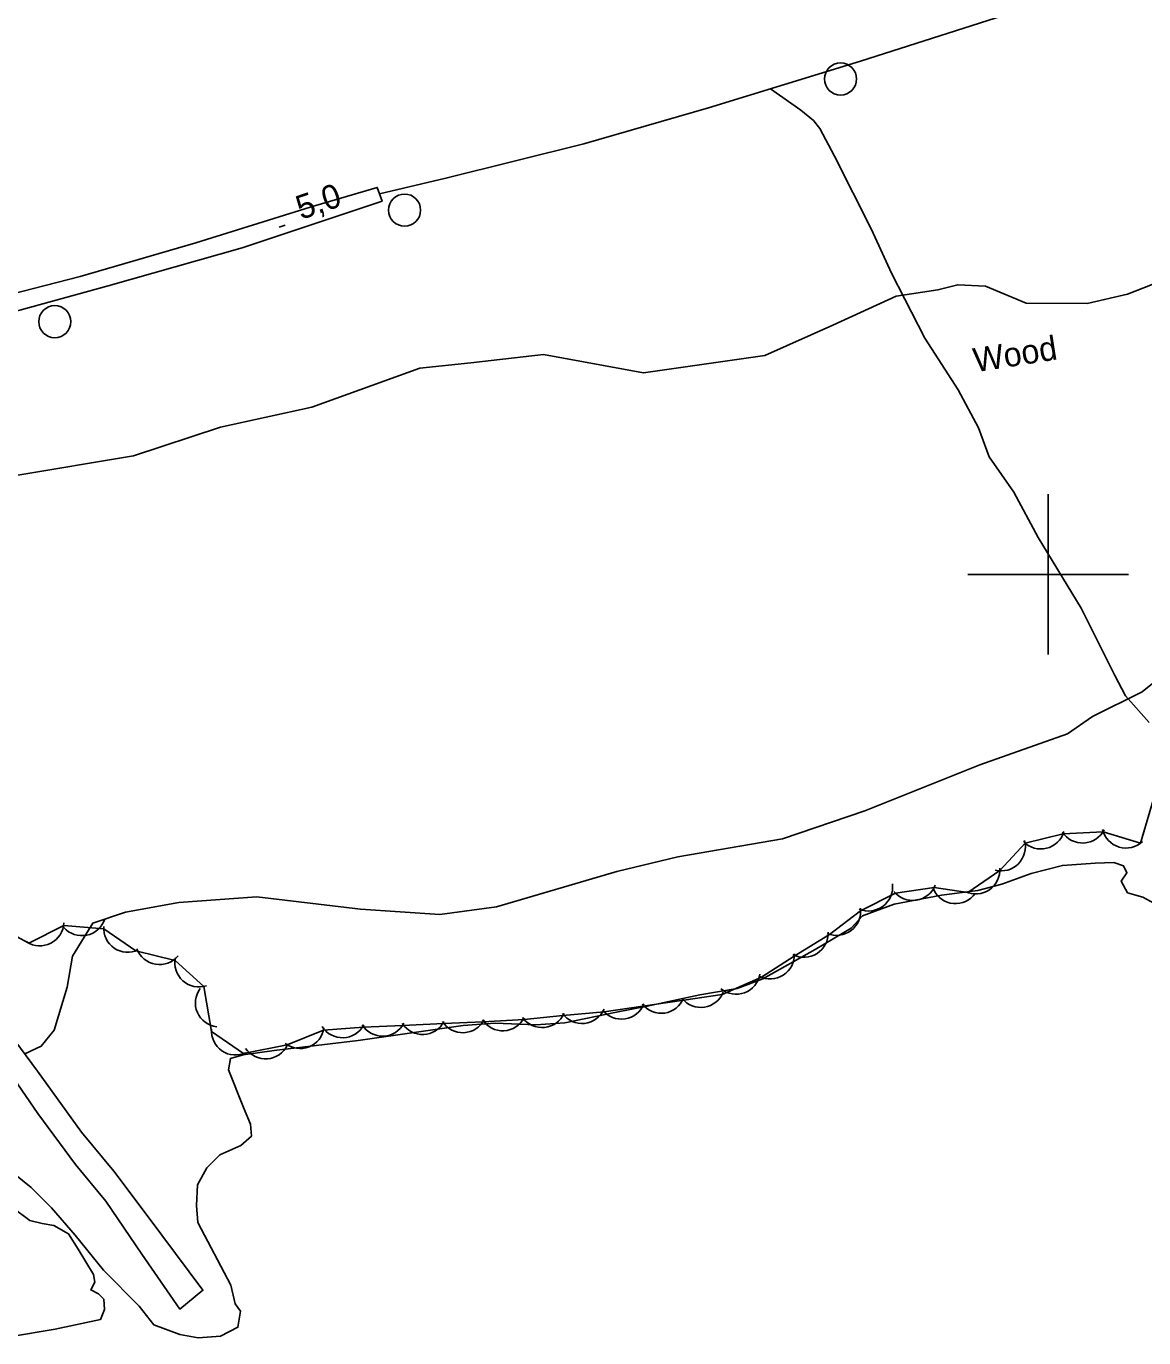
# Model space of a CAD drawing. Extents: x 643342 to 646936, y 5873857 to 5876103.
# Drawn here: x 646072.7 to 646211.9, y 5874504.9 to 5874668.3 of the extents above; entities that cross this region are included whole.
import ezdxf

# ---------------------------------------------------------------- set-up
doc = ezdxf.new("R2010")
doc.units = 0
for name, color, linetype in [('Niveau 2', 7, 'Continuous'), ('Niveau 21', 7, 'Continuous'), ('Niveau 22', 7, 'Continuous'), ('Niveau 3', 7, 'Continuous'), ('Niveau 36', 7, 'Continuous'), ('Niveau 4', 7, 'Continuous'), ('Niveau 44', 7, 'Continuous'), ('Niveau 61', 7, 'Continuous')]:
    doc.layers.add(name, color=color, linetype=linetype)

msp = doc.modelspace()

# ---------------------------------------------------------------- linework, layer by layer
at = {"layer": 'Niveau 2'}
for points in [[(646217.91, 5874638.06), (646209.87, 5874634.9), (646204.83, 5874633.72), (646197.24, 5874633.76), (646192.18, 5874635.91), (646188.72, 5874636.07), (646186.26, 5874635.42), (646181.07, 5874634.64), (646173.18, 5874631.02), (646164.71, 5874627.24), (646149.58, 5874625.09), (646137.14, 5874627.36), (646128.11, 5874626.35), (646121.73, 5874625.66), (646108.31, 5874620.82), (646096.93, 5874618.35), (646086.1, 5874614.75), (646071.2, 5874612.26)], [(646072.56, 5874540.27), (646074.6, 5874541.25), (646076.2, 5874543.24), (646077.84, 5874548.59), (646078.48, 5874552.46), (646079.94, 5874554.8), (646081.04, 5874556.58), (646085.09, 5874557.94), (646091.74, 5874559.13), (646101.46, 5874559.84), (646114.35, 5874558.31), (646124.23, 5874557.62), (646131.3, 5874558.61), (646146.29, 5874562.99), (646153.88, 5874564.84), (646166.92, 5874567.08), (646177.18, 5874570.53), (646191.48, 5874576.27), (646202.4, 5874580.12), (646205.51, 5874582.28), (646211.7, 5874585.37), (646215.71, 5874588.6)]]:
    msp.add_lwpolyline(points, dxfattribs=at)
at = {"layer": 'Niveau 21'}
for points in [[(646038.16, 5874619.1), (646038.09, 5874623.08), (646044.19, 5874624.34), (646052.88, 5874626.96), (646063.44, 5874630.89), (646071.94, 5874632.91), (646082.92, 5874635.93), (646099.62, 5874640.65), (646117.04, 5874646.47), (646116.72, 5874647.39), (646116.44, 5874648.19), (646108.1, 5874645.71), (646093.84, 5874641.29), (646079.45, 5874637.08), (646062.14, 5874632.67), (646054.73, 5874630.14), (646047.77, 5874628), (646037.68, 5874625.39), (646036.99, 5874634.37), (646035.08, 5874647.12), (646033.6, 5874657.21), (646032.6, 5874667.21), (646032.37, 5874676.32)], [(646070.21, 5874538.68), (646074.17, 5874532.86), (646078.88, 5874526.5), (646082.63, 5874521.95), (646087.12, 5874515.34), (646091.87, 5874508.51), (646094.74, 5874510.84), (646087.94, 5874519.99), (646083.63, 5874525.67), (646079.62, 5874530.55), (646074.12, 5874538.14), (646065.49, 5874549.74)]]:
    msp.add_lwpolyline(points, dxfattribs=at)
at = {"layer": 'Niveau 22'}
for points in [[(646333.53, 5874723.4), (646329.14, 5874718.06), (646324.96, 5874713.01), (646321.76, 5874710.4), (646317.83, 5874707.97), (646310.49, 5874705.38), (646299.23, 5874701.66), (646283.07, 5874697.07), (646271.41, 5874693.65), (646255.79, 5874688.21), (646242.71, 5874684.35), (646230, 5874680.16), (646215.31, 5874675.95), (646197.43, 5874670.57), (646176.61, 5874663.92), (646157.7, 5874658.11), (646142.18, 5874653.6), (646125, 5874649.32), (646116.72, 5874647.39)], [(646165.41, 5874660.48), (646169.19, 5874657.82), (646170.78, 5874656.52), (646171.57, 5874655.52), (646173.37, 5874652.08), (646177.99, 5874642.95), (646180.49, 5874637.52), (646184.62, 5874629.42), (646188.78, 5874622.98), (646191.3, 5874618.23), (646192.64, 5874614.65), (646195.72, 5874610.25), (646198.73, 5874604.57), (646204.1, 5874595.8), (646208.27, 5874587.39), (646209.6, 5874584.87), (646212.57, 5874581.54)]]:
    msp.add_lwpolyline(points, dxfattribs=at)
at = {"layer": 'Niveau 3'}
msp.add_line((646104.22, 5874643.22), (646104.98, 5874643.48), dxfattribs=at)
at = {"layer": 'Niveau 36'}
for centre in [(646174.14, 5874661.69), (646119.85, 5874645.36), (646076.29, 5874631.47)]:
    msp.add_circle(centre, 2, dxfattribs=at)
at = {"layer": 'Niveau 4'}
for points in [[(646071.21, 5874525.38), (646073.34, 5874523.65), (646075.88, 5874521.13), (646078.84, 5874517.7), (646082.35, 5874513.36), (646086.8, 5874508.86), (646088.62, 5874506.52), (646091.88, 5874505.35), (646094.14, 5874504.93), (646096.94, 5874505.13), (646099.09, 5874506.23), (646099.4, 5874508.26), (646098.74, 5874509.15), (646098.21, 5874511.47), (646094.09, 5874519.29), (646093.93, 5874521.39), (646094.08, 5874523.99), (646095.21, 5874526.08), (646096.85, 5874527.73), (646099.46, 5874528.86), (646100.78, 5874530.02), (646100.66, 5874531.54), (646099.8, 5874533.59), (646097.91, 5874538.28), (646098.16, 5874539.71), (646099.76, 5874540.18), (646103.59, 5874540.69), (646114.05, 5874541.93), (646127.16, 5874543.83), (646131.12, 5874544.12), (646136.18, 5874543.9), (646139.79, 5874544.17), (646146.25, 5874545.46), (646150.06, 5874546.21), (646156.63, 5874547.63), (646161.26, 5874548.44), (646164.45, 5874549.62), (646170.96, 5874553.27), (646175.44, 5874555.95), (646176.85, 5874557.46), (646180.83, 5874558.93), (646186.72, 5874560.06), (646191.24, 5874560.63), (646194.22, 5874561.43), (646197.87, 5874562.76), (646201.77, 5874563.75), (646205.84, 5874564.05), (646208.18, 5874564.1), (646209.38, 5874563.72), (646209.8, 5874562.81), (646209.06, 5874561.81), (646209.88, 5874560.34), (646211.79, 5874559.78), (646213.14, 5874559.06)], [(646070.89, 5874505.1), (646076.34, 5874505.98), (646082, 5874507.21), (646082.49, 5874508.43), (646082.39, 5874509.72), (646081.75, 5874510.38), (646080.77, 5874510.89), (646081.29, 5874511.87), (646081.1, 5874512.8), (646079.21, 5874515.96), (646078.01, 5874517.87), (646076.17, 5874518.91), (646074.74, 5874519.16), (646073.19, 5874519.52), (646071.07, 5874521.13)]]:
    msp.add_lwpolyline(points, dxfattribs=at)
at = {"layer": 'Niveau 44'}
msp.add_lwpolyline([(646068.4, 5874556.56), (646073.08, 5874554.07), (646077.4, 5874556.28), (646082.38, 5874555.85), (646086.4, 5874553.12), (646091.27, 5874551.93), (646094.87, 5874548.68), (646095.81, 5874543.06), (646099.81, 5874540.31), (646105.24, 5874541.42), (646109.75, 5874543.22), (646114.75, 5874543.63), (646119.6, 5874543.82), (646124.75, 5874544.05), (646129.59, 5874544.28), (646134.75, 5874544.56), (646139.57, 5874545.06), (646144.72, 5874545.51), (646149.52, 5874546.22), (646154.61, 5874546.97), (646159.41, 5874547.68), (646164.3, 5874549.82), (646168.38, 5874552.44), (646172.78, 5874555.17), (646176.64, 5874558.11), (646180.99, 5874560.29), (646185.79, 5874561.01), (646189.97, 5874560.37), (646193.97, 5874563.12), (646197.13, 5874566.52), (646201.85, 5874567.67), (646206.85, 5874567.93), (646211.5, 5874566.54), (646213.26, 5874572.57)], dxfattribs=at)
for centre, start, end in [((646194.15, 5874566.07), 255.4779, 15.4558), ((646194.15, 5874566.07), 255.4779, 15.4558), ((646194.15, 5874566.07), 255.4779, 15.4558), ((646199.07, 5874568.8), 223.7055, 343.6834), ((646199.07, 5874568.8), 223.7055, 343.6834), ((646199.07, 5874568.8), 223.7055, 343.6834), ((646204.28, 5874569.54), 212.9177, 332.8956), ((646204.28, 5874569.54), 212.9177, 332.8956), ((646204.28, 5874569.54), 212.9177, 332.8956), ((646209.68, 5874568.92), 193.371, 313.349), ((646209.68, 5874568.92), 193.371, 313.349), ((646209.68, 5874568.92), 193.371, 313.349), ((646190.97, 5874563.19), 244.5087, 4.4866), ((646190.97, 5874563.19), 244.5087, 4.4866), ((646190.97, 5874563.19), 244.5087, 4.4866), ((646177.62, 5874561.07), 247.2826, 7.2605), ((646177.62, 5874561.07), 247.2826, 7.2605), ((646177.62, 5874561.07), 247.2826, 7.2605), ((646183.12, 5874562.39), 218.6176, 338.5956), ((646183.12, 5874562.39), 218.6176, 338.5956), ((646183.12, 5874562.39), 218.6176, 338.5956), ((646188.46, 5874561.99), 204.7042, 324.6821), ((646188.46, 5874561.99), 204.7042, 324.6821), ((646188.46, 5874561.99), 204.7042, 324.6821), ((646079.67, 5874558), 221.5298, 341.5078), ((646079.67, 5874558), 221.5298, 341.5078), ((646079.67, 5874558), 221.5298, 341.5078), ((646173.64, 5874558.04), 247.2826, 7.2605), ((646173.64, 5874558.04), 247.2826, 7.2605), ((646173.64, 5874558.04), 247.2826, 7.2605), ((646074.43, 5874556.74), 237.1285, 357.1065), ((646074.43, 5874556.74), 237.1285, 357.1065), ((646074.43, 5874556.74), 237.1285, 357.1065), ((646085.38, 5874555.94), 175.7718, 295.7498), ((646085.38, 5874555.94), 175.7718, 295.7498), ((646085.38, 5874555.94), 175.7718, 295.7498), ((646169.59, 5874555.31), 242.6979, 2.6758), ((646169.59, 5874555.31), 242.6979, 2.6758), ((646169.59, 5874555.31), 242.6979, 2.6758), ((646089.34, 5874554.41), 200.4966, 320.4746), ((646089.34, 5874554.41), 200.4966, 320.4746), ((646089.34, 5874554.41), 200.4966, 320.4746), ((646094.25, 5874551.61), 167.9429, 287.9209), ((646094.25, 5874551.61), 167.9429, 287.9209), ((646094.25, 5874551.61), 167.9429, 287.9209), ((646165.39, 5874552.62), 242.6979, 2.6758), ((646165.39, 5874552.62), 242.6979, 2.6758), ((646165.39, 5874552.62), 242.6979, 2.6758), ((646161.13, 5874550.71), 230.6745, 350.6524), ((646161.13, 5874550.71), 230.6745, 350.6524), ((646161.13, 5874550.71), 230.6745, 350.6524), ((646096.8, 5874546.64), 143.5402, 263.5182), ((646096.8, 5874546.64), 143.5402, 263.5182), ((646096.8, 5874546.64), 143.5402, 263.5182), ((646151.8, 5874548.34), 218.4371, 338.4151), ((646151.8, 5874548.34), 218.4371, 338.4151), ((646151.8, 5874548.34), 218.4371, 338.4151), ((646156.75, 5874549.07), 218.4371, 338.4151), ((646156.75, 5874549.07), 218.4371, 338.4151), ((646156.75, 5874549.07), 218.4371, 338.4151), ((646141.96, 5874547.07), 215.8333, 335.8112), ((646141.96, 5874547.07), 215.8333, 335.8112), ((646141.96, 5874547.07), 215.8333, 335.8112), ((646146.86, 5874547.61), 218.4371, 338.4151), ((646146.86, 5874547.61), 218.4371, 338.4151), ((646146.86, 5874547.61), 218.4371, 338.4151), ((646117.11, 5874545.49), 212.2463, 332.2242), ((646117.11, 5874545.49), 212.2463, 332.2242), ((646117.11, 5874545.49), 212.2463, 332.2242), ((646122.09, 5874545.69), 212.6929, 332.6708), ((646122.09, 5874545.69), 212.6929, 332.6708), ((646122.09, 5874545.69), 212.6929, 332.6708), ((646127.09, 5874545.92), 212.6929, 332.6708), ((646127.09, 5874545.92), 212.6929, 332.6708), ((646127.09, 5874545.92), 212.6929, 332.6708), ((646132.08, 5874546.16), 212.6929, 332.6708), ((646132.08, 5874546.16), 212.6929, 332.6708), ((646132.08, 5874546.16), 212.6929, 332.6708), ((646136.98, 5874546.56), 215.8333, 335.8112), ((646136.98, 5874546.56), 215.8333, 335.8112), ((646136.98, 5874546.56), 215.8333, 335.8112), ((646098.81, 5874543.14), 175.5325, 295.5104), ((646098.81, 5874543.14), 175.5325, 295.5104), ((646098.81, 5874543.14), 175.5325, 295.5104), ((646106.84, 5874543.95), 231.7577, 351.7357), ((646106.84, 5874543.95), 231.7577, 351.7357), ((646106.84, 5874543.95), 231.7577, 351.7357), ((646112.11, 5874545.29), 212.2463, 332.2242), ((646112.11, 5874545.29), 212.2463, 332.2242), ((646112.11, 5874545.29), 212.2463, 332.2242), ((646102.54, 5874542.66), 214.2065, 334.1845), ((646102.54, 5874542.66), 214.2065, 334.1845), ((646102.54, 5874542.66), 214.2065, 334.1845)]:
    msp.add_arc(centre, 3, start, end, dxfattribs=at)
at = {"layer": 'Niveau 61'}
for points in [[(646200, 5874610), (646200, 5874600), (646200, 5874590)], [(646190, 5874600), (646200, 5874600), (646210, 5874600)]]:
    msp.add_lwpolyline(points, dxfattribs=at)

# ---------------------------------------------------------------- texts
at = {"layer": 'Niveau 3'}
msp.add_text('5,0  ', height=3, rotation=19.0676, dxfattribs=at).set_placement((646106.96, 5874644.13))
at = {"layer": 'Niveau 44'}
msp.add_text('Wood', height=3, rotation=8.9405, dxfattribs=at).set_placement((646190.92, 5874625.16))

doc.saveas('drawing.dxf')
